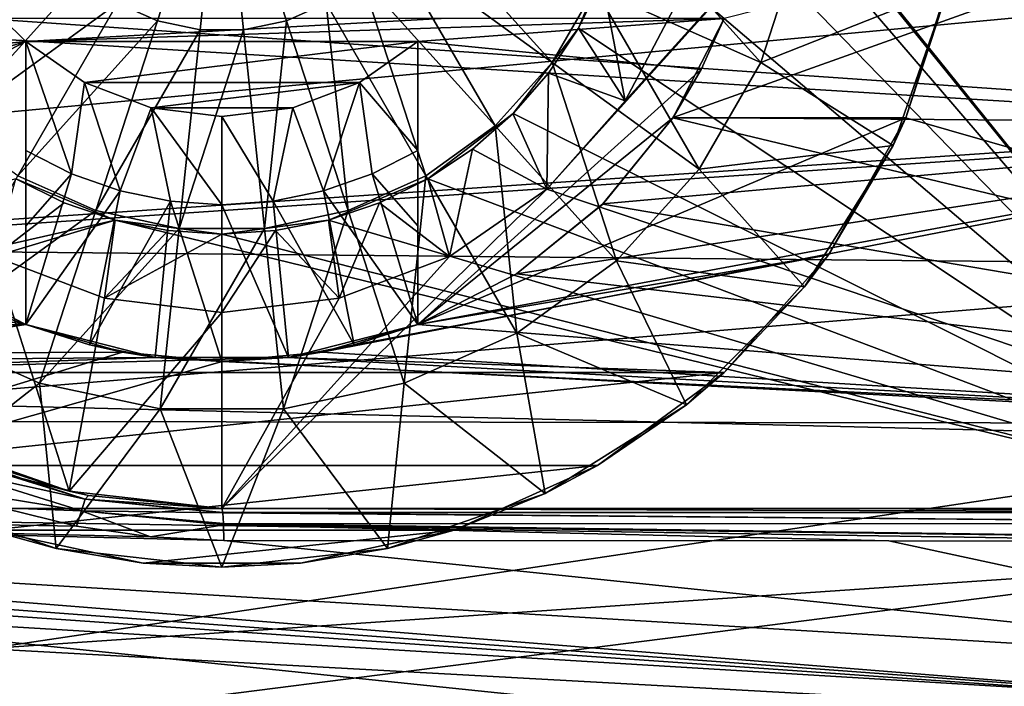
# Model space of a CAD drawing. Header units: millimetres. Extents: x -223 to 138, y -45 to 391.
# Tile 336 of 364: x 126.07 to 131.09, y -4.41 to -1.01. Entities that reach past the tile are written whole.
import ezdxf

# ---------------------------------------------------------------- set-up
doc = ezdxf.new("R2010")
doc.units = ezdxf.units.MM
doc.header["$LTSCALE"] = 65.185185
for name, color, linetype in [('453', 7, 'CONTINUOUS'), ('456', 7, 'CONTINUOUS'), ('458', 7, 'CONTINUOUS'), ('461', 7, 'CONTINUOUS'), ('463', 7, 'CONTINUOUS'), ('464', 7, 'CONTINUOUS'), ('471', 7, 'CONTINUOUS'), ('472', 7, 'CONTINUOUS'), ('474', 7, 'CONTINUOUS'), ('479', 7, 'CONTINUOUS'), ('480', 7, 'CONTINUOUS'), ('481', 7, 'CONTINUOUS'), ('483', 7, 'CONTINUOUS'), ('484', 7, 'CONTINUOUS'), ('485', 7, 'CONTINUOUS'), ('503', 7, 'CONTINUOUS'), ('505', 7, 'CONTINUOUS'), ('506', 7, 'CONTINUOUS'), ('507', 7, 'CONTINUOUS'), ('508', 7, 'CONTINUOUS'), ('531', 7, 'CONTINUOUS'), ('533', 7, 'CONTINUOUS'), ('543', 7, 'CONTINUOUS'), ('544', 7, 'CONTINUOUS'), ('545', 7, 'CONTINUOUS'), ('546', 7, 'CONTINUOUS'), ('553', 7, 'CONTINUOUS'), ('556', 7, 'CONTINUOUS'), ('558', 7, 'CONTINUOUS'), ('559', 7, 'CONTINUOUS'), ('563', 7, 'CONTINUOUS')]:
    doc.layers.add(name, color=color, linetype=linetype)

msp = doc.modelspace()

# ---------------------------------------------------------------- linework, layer by layer
at = {"layer": '453', "color": 7, "linetype": 'CONTINUOUS', "true_color": 0xaaaaaa}
for points in [[(133.1, -1.5465, 22.6974), (133.1, 1.5465, 22.6974), (108.1, 0, 22.75), (133.1, -1.5465, 22.6974)], [(108.1, -3.2378, 22.5184), (133.1, -1.5465, 22.6974), (108.1, 0, 22.75), (108.1, -3.2378, 22.5184)], [(133.1, -4.6109, 22.2778), (133.1, -1.5465, 22.6974), (108.1, -3.2378, 22.5184), (133.1, -4.6109, 22.2778)], [(108.1, -6.4094, 21.8285), (133.1, -4.6109, 22.2778), (108.1, -3.2378, 22.5184), (108.1, -6.4094, 21.8285)]]:
    msp.add_3dface(points, dxfattribs=at)
at = {"layer": '456', "color": 7, "linetype": 'CONTINUOUS', "true_color": 0xaaaaaa}
for points in [[(119.0826, -2.1255, 7.4704), (133.6174, -0.7635, 8.2391), (119.0826, -0.7166, 7.7337), (119.0826, -2.1255, 7.4704)], [(133.6174, -2.2644, 7.9586), (133.6174, -0.7635, 8.2391), (119.0826, -2.1255, 7.4704), (133.6174, -2.2644, 7.9586)], [(119.0826, -3.462, 6.9526), (133.6174, -2.2644, 7.9586), (119.0826, -2.1255, 7.4704), (119.0826, -3.462, 6.9526)], [(133.6174, -3.6882, 7.407), (133.6174, -2.2644, 7.9586), (119.0826, -3.462, 6.9526), (133.6174, -3.6882, 7.407)], [(119.0826, -4.6806, 6.1981), (133.6174, -3.6882, 7.407), (119.0826, -3.462, 6.9526), (119.0826, -4.6806, 6.1981)], [(133.6174, -4.9865, 6.6031), (133.6174, -3.6882, 7.407), (119.0826, -4.6806, 6.1981), (133.6174, -4.9865, 6.6031)]]:
    msp.add_3dface(points, dxfattribs=at)
at = {"layer": '458', "color": 7, "linetype": 'CONTINUOUS', "true_color": 0xaaaaaa}
for points in [[(133.6174, 0, 20.5787), (133.6174, -1.5378, 20.5211), (111.529, 0, 21.35), (133.6174, 0, 20.5787)], [(111.529, 0, 21.35), (133.6174, -1.5378, 20.5211), (111.529, -3.0383, 21.1327), (111.529, 0, 21.35)], [(133.6174, -1.5378, 20.5211), (133.6174, -3.0671, 20.3488), (111.529, -3.0383, 21.1327), (133.6174, -1.5378, 20.5211)], [(133.6174, -3.0671, 20.3488), (133.6174, -4.5792, 20.0627), (111.529, -3.0383, 21.1327), (133.6174, -3.0671, 20.3488)], [(111.529, -3.0383, 21.1327), (133.6174, -4.5792, 20.0627), (111.529, -6.0149, 20.4852), (111.529, -3.0383, 21.1327)]]:
    msp.add_3dface(points, dxfattribs=at)
at = {"layer": '461', "color": 7, "linetype": 'CONTINUOUS', "true_color": 0xaaaaaa}
for points in [[(130.9, 0, -22.75), (136.6217, -3.2377, -22.5184), (130.8215, -0.7682, -22.737), (130.9, 0, -22.75)], [(136.6217, 0, -22.75), (136.6217, -3.2377, -22.5184), (130.9, 0, -22.75), (136.6217, 0, -22.75)], [(118.628, -2.7969, -22.5774), (118.7085, 0, -22.75), (126.1, -2.5617, -22.6053), (118.628, -2.7969, -22.5774)], [(126.1, -2.5617, -22.6053), (118.7085, 0, -22.75), (125.5975, -2.3033, -22.6331), (126.1, -2.5617, -22.6053)], [(130.8215, -0.7682, -22.737), (136.6217, -3.2377, -22.5184), (130.5882, -1.5075, -22.7), (130.8215, -0.7682, -22.737)], [(129.4, -1.5075, -22.7), (136.6217, -3.2377, -22.5184), (129.0424, -1.9467, -22.6666), (129.4, -1.5075, -22.7)], [(130.5882, -1.5075, -22.7), (136.6217, -3.2377, -22.5184), (129.4, -1.5075, -22.7), (130.5882, -1.5075, -22.7)], [(129.0424, -1.9467, -22.6666), (136.6217, -3.2377, -22.5184), (128.6025, -2.3033, -22.6331), (129.0424, -1.9467, -22.6666)], [(128.6025, -2.3033, -22.6331), (136.6217, -3.2377, -22.5184), (128.1, -2.5617, -22.6053), (128.6025, -2.3033, -22.6331)], [(126.76, -2.7289, -22.5857), (118.628, -2.7969, -22.5774), (126.1, -2.5617, -22.6053), (126.76, -2.7289, -22.5857)], [(128.1, -2.5617, -22.6053), (136.6217, -3.2377, -22.5184), (127.44, -2.7289, -22.5857), (128.1, -2.5617, -22.6053)], [(136.6217, -3.2377, -22.5184), (118.628, -2.7969, -22.5774), (126.76, -2.7289, -22.5857), (136.6217, -3.2377, -22.5184)], [(127.44, -2.7289, -22.5857), (136.6217, -3.2377, -22.5184), (126.76, -2.7289, -22.5857), (127.44, -2.7289, -22.5857)], [(118.3866, -5.5618, -22.0597), (118.628, -2.7969, -22.5774), (136.6217, -3.2377, -22.5184), (118.3866, -5.5618, -22.0597)], [(136.6217, -6.4094, -21.8285), (118.3866, -5.5618, -22.0597), (136.6217, -3.2377, -22.5184), (136.6217, -6.4094, -21.8285)]]:
    msp.add_3dface(points, dxfattribs=at)
at = {"layer": '463', "color": 7, "linetype": 'CONTINUOUS', "true_color": 0xaaaaaa}
for points in [[(133.6174, -4.3376, -7.0464), (133.6174, -4.9708, -6.6149), (119.0826, -3.462, -6.9526), (133.6174, -4.3376, -7.0464)], [(119.0826, -3.462, -6.9526), (133.6174, -4.9708, -6.6149), (119.0826, -4.6806, -6.1981), (119.0826, -3.462, -6.9526)], [(127.1105, -3.6635, -7.1649), (133.6174, -4.3376, -7.0464), (119.0826, -3.462, -6.9526), (127.1105, -3.6635, -7.1649)], [(126.7365, -3.6454, -7.1595), (127.1105, -3.6635, -7.1649), (119.0826, -3.462, -6.9526), (126.7365, -3.6454, -7.1595)], [(126.3582, -3.5906, -7.1724), (126.7365, -3.6454, -7.1595), (119.0826, -3.462, -6.9526), (126.3582, -3.5906, -7.1724)], [(125.9803, -3.4971, -7.2038), (126.3582, -3.5906, -7.1724), (119.0826, -3.462, -6.9526), (125.9803, -3.4971, -7.2038)], [(130.5025, -3.6654, -7.2967), (133.6174, -4.3376, -7.0464), (127.1105, -3.6635, -7.1649), (130.5025, -3.6654, -7.2967)], [(133.6174, -3.6671, -7.4174), (133.6174, -4.3376, -7.0464), (130.5025, -3.6654, -7.2967), (133.6174, -3.6671, -7.4174)]]:
    msp.add_3dface(points, dxfattribs=at)
at = {"layer": '464', "color": 7, "linetype": 'CONTINUOUS', "true_color": 0xaaaaaa}
for points in [[(133.6174, -1.5378, -20.5211), (133.6174, 0, -20.5787), (129.4016, -1.505, -20.6712), (133.6174, -1.5378, -20.5211)], [(129.4016, -1.505, -20.6712), (133.6174, 0, -20.5787), (129.6617, -1, -20.6926), (129.4016, -1.505, -20.6712)], [(129.0435, -1.9456, -20.6469), (133.6174, -1.5378, -20.5211), (129.4016, -1.505, -20.6712), (129.0435, -1.9456, -20.6469)], [(133.6174, -3.0671, -20.3488), (133.6174, -1.5378, -20.5211), (127.6099, -2.7023, -20.6121), (133.6174, -3.0671, -20.3488)], [(127.6099, -2.7023, -20.6121), (133.6174, -1.5378, -20.5211), (128.1, -2.5617, -20.6128), (127.6099, -2.7023, -20.6121)], [(128.1, -2.5617, -20.6128), (133.6174, -1.5378, -20.5211), (128.6032, -2.3028, -20.6256), (128.1, -2.5617, -20.6128)], [(128.6032, -2.3028, -20.6256), (133.6174, -1.5378, -20.5211), (129.0435, -1.9456, -20.6469), (128.6032, -2.3028, -20.6256)], [(125.5957, -2.3021, -20.7314), (117.8692, -2.741, -20.9501), (126.1, -2.5617, -20.6831), (125.5957, -2.3021, -20.7314)], [(126.1, -2.5617, -20.6831), (117.8692, -2.741, -20.9501), (126.5928, -2.7028, -20.6478), (126.1, -2.5617, -20.6831)], [(117.8692, -2.741, -20.9501), (117.6233, -5.4486, -20.4229), (126.5928, -2.7028, -20.6478), (117.8692, -2.741, -20.9501)], [(126.5928, -2.7028, -20.6478), (117.6233, -5.4486, -20.4229), (127.1019, -2.75, -20.6236), (126.5928, -2.7028, -20.6478)], [(127.1019, -2.75, -20.6236), (133.6174, -3.0671, -20.3488), (127.6099, -2.7023, -20.6121), (127.1019, -2.75, -20.6236)], [(117.6233, -5.4486, -20.4229), (133.6174, -3.0671, -20.3488), (127.1019, -2.75, -20.6236), (117.6233, -5.4486, -20.4229)], [(133.6174, -4.5792, -20.0627), (133.6174, -3.0671, -20.3488), (117.6233, -5.4486, -20.4229), (133.6174, -4.5792, -20.0627)]]:
    msp.add_3dface(points, dxfattribs=at)
at = {"layer": '471', "color": 7, "linetype": 'CONTINUOUS', "true_color": 0xaaaaaa}
for points in [[(133.6, 3.5, -8.5), (133.6, -3.5, -8.5), (128.7579, -1.8712, -8.5), (133.6, 3.5, -8.5)], [(129.1575, -1.4201, -8.5), (133.6, 3.5, -8.5), (128.7579, -1.8712, -8.5), (129.1575, -1.4201, -8.5)], [(129.4376, -0.8864, -8.5), (133.6, 3.5, -8.5), (129.1575, -1.4201, -8.5), (129.4376, -0.8864, -8.5)], [(133.6, -3.5, -8.5), (127.1, -3.5, -8.5), (128.7579, -1.8712, -8.5), (133.6, -3.5, -8.5)], [(128.7579, -1.8712, -8.5), (127.1, -3.5, -8.5), (128.2619, -2.2136, -8.5), (128.7579, -1.8712, -8.5)], [(126.3212, -3.4122, -8.5), (125.5814, -3.1534, -8.5), (125.9381, -2.2136, -8.5), (126.3212, -3.4122, -8.5)], [(126.5017, -2.4273, -8.5), (126.3212, -3.4122, -8.5), (125.9381, -2.2136, -8.5), (126.5017, -2.4273, -8.5)], [(128.2619, -2.2136, -8.5), (127.1, -3.5, -8.5), (127.6983, -2.4273, -8.5), (128.2619, -2.2136, -8.5)], [(127.1, -2.5, -8.5), (126.3212, -3.4122, -8.5), (126.5017, -2.4273, -8.5), (127.1, -2.5, -8.5)], [(127.1, -3.5, -8.5), (127.1, -2.5, -8.5), (127.6983, -2.4273, -8.5), (127.1, -3.5, -8.5)], [(127.1, -3.5, -8.5), (126.3212, -3.4122, -8.5), (127.1, -2.5, -8.5), (127.1, -3.5, -8.5)]]:
    msp.add_3dface(points, dxfattribs=at)
at = {"layer": '472', "color": 7, "linetype": 'CONTINUOUS', "true_color": 0xaaaaaa}
for points in [[(125.5814, -3.1534, -8.5), (126.3212, -3.4122, -8.5), (125.7408, -3.2253, -7.5202), (125.5814, -3.1534, -8.5)], [(125.7408, -3.2253, -7.5202), (126.3212, -3.4122, -8.5), (126.079, -3.3478, -7.4711), (125.7408, -3.2253, -7.5202)], [(126.079, -3.3478, -7.4711), (126.3212, -3.4122, -8.5), (126.4203, -3.4334, -7.4396), (126.079, -3.3478, -7.4711)], [(126.3212, -3.4122, -8.5), (127.1, -3.5, -8.5), (126.4203, -3.4334, -7.4396), (126.3212, -3.4122, -8.5)], [(127.1, -3.5, -8.5), (127.1, -3.5, -7.4319), (126.4203, -3.4334, -7.4396), (127.1, -3.5, -8.5)]]:
    msp.add_3dface(points, dxfattribs=at)
at = {"layer": '474', "color": 7, "linetype": 'CONTINUOUS', "true_color": 0xaaaaaa}
for points in [[(127.1, -3.5, -8.5), (133.6, -3.5, -8.5), (127.1, -3.5, -7.4319), (127.1, -3.5, -8.5)], [(127.1, -3.5, -7.4319), (133.6, -3.5, -8.5), (130.3335, -3.5, -7.5585), (127.1, -3.5, -7.4319)], [(130.3335, -3.5, -7.5585), (133.6, -3.5, -8.5), (133.6, -3.5, -7.6859), (130.3335, -3.5, -7.5585)]]:
    msp.add_3dface(points, dxfattribs=at)
at = {"layer": '479', "color": 7, "linetype": 'CONTINUOUS', "true_color": 0xaaaaaa}
for points in [[(132.6, -3.5, -5), (132.6, 3.5, -5), (128.5851, 1.4848, -5), (132.6, -3.5, -5)], [(128.9187, 1.0499, -5), (132.6, -3.5, -5), (128.5851, 1.4848, -5), (128.9187, 1.0499, -5)], [(129.1285, 0.5435, -5), (132.6, -3.5, -5), (128.9187, 1.0499, -5), (129.1285, 0.5435, -5)], [(129.2, 0, -5), (132.6, -3.5, -5), (129.1285, 0.5435, -5), (129.2, 0, -5)], [(129.1285, -0.5435, -5), (132.6, -3.5, -5), (129.2, 0, -5), (129.1285, -0.5435, -5)], [(128.9187, -1.0499, -5), (132.6, -3.5, -5), (129.1285, -0.5435, -5), (128.9187, -1.0499, -5)], [(128.5851, -1.4848, -5), (132.6, -3.5, -5), (128.9187, -1.0499, -5), (128.5851, -1.4848, -5)], [(128.1501, -1.8186, -5), (132.6, -3.5, -5), (128.5851, -1.4848, -5), (128.1501, -1.8186, -5)], [(126.0499, -1.8186, -5), (120.1, -3.5, -5), (126.5564, -2.0284, -5), (126.0499, -1.8186, -5)], [(127.6436, -2.0284, -5), (132.6, -3.5, -5), (128.1501, -1.8186, -5), (127.6436, -2.0284, -5)], [(120.1, -3.5, -5), (132.6, -3.5, -5), (126.5564, -2.0284, -5), (120.1, -3.5, -5)], [(132.6, -3.5, -5), (127.1, -2.1, -5), (126.5564, -2.0284, -5), (132.6, -3.5, -5)], [(127.1, -2.1, -5), (132.6, -3.5, -5), (127.6436, -2.0284, -5), (127.1, -2.1, -5)]]:
    msp.add_3dface(points, dxfattribs=at)
at = {"layer": '480', "color": 7, "linetype": 'CONTINUOUS', "true_color": 0xaaaaaa}
for points in [[(132.6, -3.5, -4.5), (132.6, -3.5, -5), (120.1, -3.5, -5), (132.6, -3.5, -4.5)], [(132.6, -3.5, -4.5), (120.1, -3.5, -5), (120.1, -3.5, -4.5), (132.6, -3.5, -4.5)]]:
    msp.add_3dface(points, dxfattribs=at)
at = {"layer": '481', "color": 7, "linetype": 'CONTINUOUS', "true_color": 0xaaaaaa}
for points in [[(132.6, -4.5, -4.5), (120.1, -3.5, -4.5), (119.7116, -3.5511, -4.5), (132.6, -4.5, -4.5)], [(132.6, -4.5, -4.5), (132.6, -3.5, -4.5), (120.1, -3.5, -4.5), (132.6, -4.5, -4.5)], [(119.3499, -3.701, -4.5), (132.6, -4.5, -4.5), (119.7116, -3.5511, -4.5), (119.3499, -3.701, -4.5)], [(119.1, -4.5, -4.5), (132.6, -4.5, -4.5), (119.3499, -3.701, -4.5), (119.1, -4.5, -4.5)]]:
    msp.add_3dface(points, dxfattribs=at)
at = {"layer": '483', "color": 7, "linetype": 'CONTINUOUS', "true_color": 0xaaaaaa}
for points in [[(132.6, 4.5, 4.5), (132.6, -4.5, 4.5), (119.1, -4.5, 4.5), (132.6, 4.5, 4.5)], [(119.1, 4.5, 4.5), (132.6, 4.5, 4.5), (119.1, -4.5, 4.5), (119.1, 4.5, 4.5)]]:
    msp.add_3dface(points, dxfattribs=at)
at = {"layer": '484', "color": 7, "linetype": 'CONTINUOUS', "true_color": 0xaaaaaa}
for points in [[(127.1, -3.5, -7.4319), (130.3335, -3.5, -7.5585), (133.6042, -3.5202, -7.5779), (127.1, -3.5, -7.4319)], [(127.1, -3.5, -7.4319), (133.6042, -3.5202, -7.5779), (127.1042, -3.5199, -7.3245), (127.1, -3.5, -7.4319)], [(130.3335, -3.5, -7.5585), (133.6, -3.5, -7.6859), (133.6042, -3.5202, -7.5779), (130.3335, -3.5, -7.5585)], [(133.6042, -3.5202, -7.5779), (133.6079, -3.5785, -7.4837), (127.1042, -3.5199, -7.3245), (133.6042, -3.5202, -7.5779)], [(127.1042, -3.5199, -7.3245), (133.6079, -3.5785, -7.4837), (127.1044, -3.5218, -7.3198), (127.1042, -3.5199, -7.3245)], [(127.1044, -3.5218, -7.3198), (133.6079, -3.5785, -7.4837), (127.1079, -3.5769, -7.2314), (127.1044, -3.5218, -7.3198)], [(133.6079, -3.5785, -7.4837), (133.6174, -3.6671, -7.4174), (127.1079, -3.5769, -7.2314), (133.6079, -3.5785, -7.4837)], [(127.1079, -3.5769, -7.2314), (133.6174, -3.6671, -7.4174), (127.1082, -3.5841, -7.2237), (127.1079, -3.5769, -7.2314)], [(133.6174, -3.6671, -7.4174), (130.5025, -3.6654, -7.2967), (127.1082, -3.5841, -7.2237), (133.6174, -3.6671, -7.4174)], [(130.5025, -3.6654, -7.2967), (127.1105, -3.6635, -7.1649), (127.1082, -3.5841, -7.2237), (130.5025, -3.6654, -7.2967)]]:
    msp.add_3dface(points, dxfattribs=at)
at = {"layer": '485', "color": 7, "linetype": 'CONTINUOUS', "true_color": 0xaaaaaa}
for points in [[(126.4026, -3.452, -7.3281), (125.6967, -3.2981, -7.3113), (125.7332, -3.2458, -7.4065), (126.4026, -3.452, -7.3281)], [(125.7408, -3.2253, -7.5202), (126.079, -3.3478, -7.4711), (125.7332, -3.2458, -7.4065), (125.7408, -3.2253, -7.5202)], [(126.079, -3.3478, -7.4711), (126.4026, -3.452, -7.3281), (125.7332, -3.2458, -7.4065), (126.079, -3.3478, -7.4711)], [(126.3847, -3.512, -7.2321), (125.6978, -3.4002, -7.2391), (125.6967, -3.2981, -7.3113), (126.3847, -3.512, -7.2321)], [(126.3847, -3.512, -7.2321), (125.6967, -3.2981, -7.3113), (126.4026, -3.452, -7.3281), (126.3847, -3.512, -7.2321)], [(126.079, -3.3478, -7.4711), (126.4203, -3.4334, -7.4396), (126.4026, -3.452, -7.3281), (126.079, -3.3478, -7.4711)], [(125.9803, -3.4971, -7.2038), (125.6978, -3.4002, -7.2391), (126.3847, -3.512, -7.2321), (125.9803, -3.4971, -7.2038)], [(127.1044, -3.5218, -7.3198), (126.3847, -3.512, -7.2321), (126.4026, -3.452, -7.3281), (127.1044, -3.5218, -7.3198)], [(126.4203, -3.4334, -7.4396), (127.1, -3.5, -7.4319), (126.4026, -3.452, -7.3281), (126.4203, -3.4334, -7.4396)], [(127.1, -3.5, -7.4319), (127.1042, -3.5199, -7.3245), (126.4026, -3.452, -7.3281), (127.1, -3.5, -7.4319)], [(127.1042, -3.5199, -7.3245), (127.1044, -3.5218, -7.3198), (126.4026, -3.452, -7.3281), (127.1042, -3.5199, -7.3245)], [(126.3582, -3.5906, -7.1724), (125.9803, -3.4971, -7.2038), (126.3847, -3.512, -7.2321), (126.3582, -3.5906, -7.1724)], [(126.7365, -3.6454, -7.1595), (126.3582, -3.5906, -7.1724), (126.3847, -3.512, -7.2321), (126.7365, -3.6454, -7.1595)], [(127.1082, -3.5841, -7.2237), (126.7365, -3.6454, -7.1595), (126.3847, -3.512, -7.2321), (127.1082, -3.5841, -7.2237)], [(127.1044, -3.5218, -7.3198), (127.1079, -3.5769, -7.2314), (126.3847, -3.512, -7.2321), (127.1044, -3.5218, -7.3198)], [(127.1079, -3.5769, -7.2314), (127.1082, -3.5841, -7.2237), (126.3847, -3.512, -7.2321), (127.1079, -3.5769, -7.2314)], [(127.1105, -3.6635, -7.1649), (126.7365, -3.6454, -7.1595), (127.1082, -3.5841, -7.2237), (127.1105, -3.6635, -7.1649)]]:
    msp.add_3dface(points, dxfattribs=at)
at = {"layer": '503', "color": 7, "linetype": 'CONTINUOUS', "true_color": 0xaaaaaa}
for points in [[(129.4016, -1.505, -20.6712), (129.6617, -1, -20.6926), (129.5441, -1.2606, -22.7), (129.4016, -1.505, -20.6712)], [(129.5441, -1.2606, -22.7), (129.6617, -1, -20.6926), (129.6617, -1, -22.7), (129.5441, -1.2606, -22.7)], [(129.4, -1.5075, -22.7), (129.4016, -1.505, -20.6712), (129.5441, -1.2606, -22.7), (129.4, -1.5075, -22.7)], [(129.4, -1.5075, -22.7), (129.0435, -1.9456, -20.6469), (129.4016, -1.505, -20.6712), (129.4, -1.5075, -22.7)], [(129.4, -1.5075, -22.7), (129.0424, -1.9467, -22.6666), (129.0435, -1.9456, -20.6469), (129.4, -1.5075, -22.7)], [(129.0424, -1.9467, -22.6666), (128.6025, -2.3033, -22.6331), (128.6032, -2.3028, -20.6256), (129.0424, -1.9467, -22.6666)], [(129.0424, -1.9467, -22.6666), (128.6032, -2.3028, -20.6256), (129.0435, -1.9456, -20.6469), (129.0424, -1.9467, -22.6666)], [(128.6025, -2.3033, -22.6331), (128.1, -2.5617, -22.6053), (128.6032, -2.3028, -20.6256), (128.6025, -2.3033, -22.6331)], [(128.1, -2.5617, -22.6053), (128.1, -2.5617, -20.6128), (128.6032, -2.3028, -20.6256), (128.1, -2.5617, -22.6053)]]:
    msp.add_3dface(points, dxfattribs=at)
at = {"layer": '505', "color": 7, "linetype": 'CONTINUOUS', "true_color": 0xaaaaaa}
for points in [[(126.0499, -1.8186, -5), (126.5564, -2.0284, -5), (126.05, -1.8187, -8.1), (126.0499, -1.8186, -5)], [(126.05, -1.8187, -8.1), (126.5564, -2.0284, -5), (126.2964, -1.9401, -8.1), (126.05, -1.8187, -8.1)], [(126.2964, -1.9401, -8.1), (126.5564, -2.0284, -5), (126.5565, -2.0284, -8.1), (126.2964, -1.9401, -8.1)], [(126.5564, -2.0284, -5), (127.1, -2.1, -5), (126.5565, -2.0284, -8.1), (126.5564, -2.0284, -5)], [(126.5565, -2.0284, -8.1), (127.1, -2.1, -5), (126.8259, -2.082, -8.1), (126.5565, -2.0284, -8.1)], [(126.8259, -2.082, -8.1), (127.1, -2.1, -5), (127.1, -2.1, -8.1), (126.8259, -2.082, -8.1)]]:
    msp.add_3dface(points, dxfattribs=at)
at = {"layer": '506', "color": 7, "linetype": 'CONTINUOUS', "true_color": 0xaaaaaa}
for points in [[(125.9381, -2.2136, -8.5), (126.05, -1.8187, -8.1), (126.2964, -1.9401, -8.1), (125.9381, -2.2136, -8.5)], [(125.9381, -2.2136, -8.5), (126.2964, -1.9401, -8.1), (126.5565, -2.0284, -8.1), (125.9381, -2.2136, -8.5)], [(126.5017, -2.4273, -8.5), (125.9381, -2.2136, -8.5), (126.5565, -2.0284, -8.1), (126.5017, -2.4273, -8.5)], [(126.5017, -2.4273, -8.5), (126.5565, -2.0284, -8.1), (126.8259, -2.082, -8.1), (126.5017, -2.4273, -8.5)], [(126.5017, -2.4273, -8.5), (126.8259, -2.082, -8.1), (127.1, -2.1, -8.1), (126.5017, -2.4273, -8.5)], [(127.1, -2.5, -8.5), (126.5017, -2.4273, -8.5), (127.1, -2.1, -8.1), (127.1, -2.5, -8.5)]]:
    msp.add_3dface(points, dxfattribs=at)
at = {"layer": '507', "color": 7, "linetype": 'CONTINUOUS', "true_color": 0xaaaaaa}
for points in [[(128.9187, -1.0499, -5), (129.1285, -0.5435, -5), (129.0401, -0.8036, -8.1), (128.9187, -1.0499, -5)], [(128.9187, -1.05, -8.1), (128.9187, -1.0499, -5), (129.0401, -0.8036, -8.1), (128.9187, -1.05, -8.1)], [(128.5851, -1.4848, -5), (128.9187, -1.0499, -5), (128.7661, -1.2784, -8.1), (128.5851, -1.4848, -5)], [(128.7661, -1.2784, -8.1), (128.9187, -1.0499, -5), (128.9187, -1.05, -8.1), (128.7661, -1.2784, -8.1)], [(128.5849, -1.4849, -8.1), (128.5851, -1.4848, -5), (128.7661, -1.2784, -8.1), (128.5849, -1.4849, -8.1)], [(128.1501, -1.8186, -5), (128.5851, -1.4848, -5), (128.3784, -1.6661, -8.1), (128.1501, -1.8186, -5)], [(128.3784, -1.6661, -8.1), (128.5851, -1.4848, -5), (128.5849, -1.4849, -8.1), (128.3784, -1.6661, -8.1)], [(128.15, -1.8187, -8.1), (128.1501, -1.8186, -5), (128.3784, -1.6661, -8.1), (128.15, -1.8187, -8.1)], [(127.6436, -2.0284, -5), (128.1501, -1.8186, -5), (127.9036, -1.9401, -8.1), (127.6436, -2.0284, -5)], [(127.9036, -1.9401, -8.1), (128.1501, -1.8186, -5), (128.15, -1.8187, -8.1), (127.9036, -1.9401, -8.1)], [(127.6435, -2.0284, -8.1), (127.6436, -2.0284, -5), (127.9036, -1.9401, -8.1), (127.6435, -2.0284, -8.1)], [(127.1, -2.1, -5), (127.6436, -2.0284, -5), (127.1, -2.1, -8.1), (127.1, -2.1, -5)], [(127.1, -2.1, -8.1), (127.6436, -2.0284, -5), (127.3741, -2.082, -8.1), (127.1, -2.1, -8.1)], [(127.3741, -2.082, -8.1), (127.6436, -2.0284, -5), (127.6435, -2.0284, -8.1), (127.3741, -2.082, -8.1)]]:
    msp.add_3dface(points, dxfattribs=at)
at = {"layer": '508', "color": 7, "linetype": 'CONTINUOUS', "true_color": 0xaaaaaa}
for points in [[(129.1575, -1.4201, -8.5), (128.9187, -1.05, -8.1), (129.0401, -0.8036, -8.1), (129.1575, -1.4201, -8.5)], [(129.4376, -0.8864, -8.5), (129.1575, -1.4201, -8.5), (129.0401, -0.8036, -8.1), (129.4376, -0.8864, -8.5)], [(129.1575, -1.4201, -8.5), (128.7661, -1.2784, -8.1), (128.9187, -1.05, -8.1), (129.1575, -1.4201, -8.5)], [(128.7579, -1.8712, -8.5), (128.5849, -1.4849, -8.1), (128.7661, -1.2784, -8.1), (128.7579, -1.8712, -8.5)], [(129.1575, -1.4201, -8.5), (128.7579, -1.8712, -8.5), (128.7661, -1.2784, -8.1), (129.1575, -1.4201, -8.5)], [(128.7579, -1.8712, -8.5), (128.3784, -1.6661, -8.1), (128.5849, -1.4849, -8.1), (128.7579, -1.8712, -8.5)], [(128.2619, -2.2136, -8.5), (128.15, -1.8187, -8.1), (128.3784, -1.6661, -8.1), (128.2619, -2.2136, -8.5)], [(128.7579, -1.8712, -8.5), (128.2619, -2.2136, -8.5), (128.3784, -1.6661, -8.1), (128.7579, -1.8712, -8.5)], [(128.2619, -2.2136, -8.5), (127.9036, -1.9401, -8.1), (128.15, -1.8187, -8.1), (128.2619, -2.2136, -8.5)], [(127.6983, -2.4273, -8.5), (127.6435, -2.0284, -8.1), (127.9036, -1.9401, -8.1), (127.6983, -2.4273, -8.5)], [(128.2619, -2.2136, -8.5), (127.6983, -2.4273, -8.5), (127.9036, -1.9401, -8.1), (128.2619, -2.2136, -8.5)], [(127.6983, -2.4273, -8.5), (127.3741, -2.082, -8.1), (127.6435, -2.0284, -8.1), (127.6983, -2.4273, -8.5)], [(127.6983, -2.4273, -8.5), (127.1, -2.5, -8.5), (127.3741, -2.082, -8.1), (127.6983, -2.4273, -8.5)], [(127.1, -2.5, -8.5), (127.1, -2.1, -8.1), (127.3741, -2.082, -8.1), (127.1, -2.5, -8.5)]]:
    msp.add_3dface(points, dxfattribs=at)
at = {"layer": '531', "color": 7, "linetype": 'CONTINUOUS', "true_color": 0xaaaaaa}
for points in [[(125.982, -1, -22.7), (124.6559, -1.2606, -22.7), (126.1, -1.118, -22.7), (125.982, -1, -22.7)], [(128.218, -1, -22.7), (125.982, -1, -22.7), (126.1, -1.118, -22.7), (128.218, -1, -22.7)], [(129.6617, -1, -22.7), (128.218, -1, -22.7), (126.1, -1.118, -22.7), (129.6617, -1, -22.7)], [(128.1, -1.118, -22.7), (129.6617, -1, -22.7), (126.1, -1.118, -22.7), (128.1, -1.118, -22.7)], [(129.5441, -1.2606, -22.7), (129.6617, -1, -22.7), (128.1, -1.118, -22.7), (129.5441, -1.2606, -22.7)], [(124.8, -1.5075, -22.7), (124.0058, -2.2059, -22.7), (126.1, -1.118, -22.7), (124.8, -1.5075, -22.7)], [(124.0058, -2.2059, -22.7), (126.1, -2.5617, -22.7), (126.1, -1.118, -22.7), (124.0058, -2.2059, -22.7)], [(124.6559, -1.2606, -22.7), (124.8, -1.5075, -22.7), (126.1, -1.118, -22.7), (124.6559, -1.2606, -22.7)], [(126.3987, -1.326, -22.7), (128.1, -1.118, -22.7), (126.1, -1.118, -22.7), (126.3987, -1.326, -22.7)], [(127.8013, -1.326, -22.7), (128.1, -1.118, -22.7), (126.3987, -1.326, -22.7), (127.8013, -1.326, -22.7)], [(128.1, -2.5617, -22.7), (129.5441, -1.2606, -22.7), (128.1, -1.118, -22.7), (128.1, -2.5617, -22.7)], [(129.4, -1.5075, -22.7), (129.5441, -1.2606, -22.7), (128.1, -2.5617, -22.7), (129.4, -1.5075, -22.7)], [(126.7387, -1.4558, -22.7), (127.8013, -1.326, -22.7), (126.3987, -1.326, -22.7), (126.7387, -1.4558, -22.7)], [(127.4613, -1.4558, -22.7), (127.8013, -1.326, -22.7), (126.7387, -1.4558, -22.7), (127.4613, -1.4558, -22.7)], [(127.1, -1.5, -22.7), (127.4613, -1.4558, -22.7), (126.7387, -1.4558, -22.7), (127.1, -1.5, -22.7)], [(130.5882, -1.5075, -22.7), (129.4, -1.5075, -22.7), (128.1, -2.5617, -22.7), (130.5882, -1.5075, -22.7)], [(130.1942, -2.2059, -22.7), (130.5882, -1.5075, -22.7), (128.1, -2.5617, -22.7), (130.1942, -2.2059, -22.7)], [(124.0058, -2.2059, -22.7), (124.5377, -2.8062, -22.7), (126.1, -2.5617, -22.7), (124.0058, -2.2059, -22.7)], [(129.6623, -2.8062, -22.7), (130.1942, -2.2059, -22.7), (127.4402, -2.7289, -22.7), (129.6623, -2.8062, -22.7)], [(127.4402, -2.7289, -22.7), (130.1942, -2.2059, -22.7), (128.1, -2.5617, -22.7), (127.4402, -2.7289, -22.7)], [(126.1, -2.5617, -22.7), (124.5377, -2.8062, -22.7), (126.7598, -2.7289, -22.7), (126.1, -2.5617, -22.7)], [(124.5377, -2.8062, -22.7), (129.6623, -2.8062, -22.7), (127.4402, -2.7289, -22.7), (124.5377, -2.8062, -22.7)], [(126.7598, -2.7289, -22.7), (124.5377, -2.8062, -22.7), (127.4402, -2.7289, -22.7), (126.7598, -2.7289, -22.7)], [(125.1836, -3.2814, -22.7), (129.6623, -2.8062, -22.7), (124.5377, -2.8062, -22.7), (125.1836, -3.2814, -22.7)], [(129.0164, -3.2814, -22.7), (129.6623, -2.8062, -22.7), (125.1836, -3.2814, -22.7), (129.0164, -3.2814, -22.7)], [(125.915, -3.6105, -22.7), (129.0164, -3.2814, -22.7), (125.1836, -3.2814, -22.7), (125.915, -3.6105, -22.7)], [(128.285, -3.6105, -22.7), (129.0164, -3.2814, -22.7), (125.915, -3.6105, -22.7), (128.285, -3.6105, -22.7)], [(126.699, -3.7788, -22.7), (128.285, -3.6105, -22.7), (125.915, -3.6105, -22.7), (126.699, -3.7788, -22.7)], [(127.501, -3.7788, -22.7), (128.285, -3.6105, -22.7), (126.699, -3.7788, -22.7), (127.501, -3.7788, -22.7)]]:
    msp.add_3dface(points, dxfattribs=at)
at = {"layer": '533', "color": 7, "linetype": 'CONTINUOUS', "true_color": 0xaaaaaa}
for points in [[(127.1, 0, -24.7), (126.7711, -1.0121, -24.5877), (126.5679, -0.9216, -24.5877), (127.1, 0, -24.7)], [(127.1, 0, -24.7), (126.9888, -1.0584, -24.5877), (126.7711, -1.0121, -24.5877), (127.1, 0, -24.7)], [(127.1, 0, -24.7), (127.2112, -1.0584, -24.5877), (126.9888, -1.0584, -24.5877), (127.1, 0, -24.7)], [(127.1, 0, -24.7), (127.6321, -0.9216, -24.5877), (127.4289, -1.0121, -24.5877), (127.1, 0, -24.7)], [(127.1, 0, -24.7), (127.4289, -1.0121, -24.5877), (127.2112, -1.0584, -24.5877), (127.1, 0, -24.7)], [(128.0722, -0.4328, -24.5877), (128.7847, -1.224, -24.2552), (127.9609, -0.6255, -24.5877), (128.0722, -0.4328, -24.5877)], [(129.0024, -0.847, -24.2552), (128.7847, -1.224, -24.2552), (128.0722, -0.4328, -24.5877), (129.0024, -0.847, -24.2552)], [(129.1369, -0.433, -24.2552), (129.8486, -1.2238, -23.7172), (129.0024, -0.847, -24.2552), (129.1369, -0.433, -24.2552)], [(130.043, -0.6256, -23.7172), (129.8486, -1.2238, -23.7172), (129.1369, -0.433, -24.2552), (130.043, -0.6256, -23.7172)], [(125.4153, -1.224, -24.2552), (125.1976, -0.847, -24.2552), (126.2391, -0.6255, -24.5877), (125.4153, -1.224, -24.2552)], [(126.3879, -0.7908, -24.5877), (125.4153, -1.224, -24.2552), (126.2391, -0.6255, -24.5877), (126.3879, -0.7908, -24.5877)], [(127.9609, -0.6255, -24.5877), (128.4934, -1.5476, -24.2552), (127.8121, -0.7908, -24.5877), (127.9609, -0.6255, -24.5877)], [(128.7847, -1.224, -24.2552), (128.4934, -1.5476, -24.2552), (127.9609, -0.6255, -24.5877), (128.7847, -1.224, -24.2552)], [(129.8486, -1.2238, -23.7172), (130.043, -0.6256, -23.7172), (130.8047, -0.8456, -23), (129.8486, -1.2238, -23.7172)], [(125.7066, -1.5476, -24.2552), (125.4153, -1.224, -24.2552), (126.3879, -0.7908, -24.5877), (125.7066, -1.5476, -24.2552)], [(126.5679, -0.9216, -24.5877), (125.7066, -1.5476, -24.2552), (126.3879, -0.7908, -24.5877), (126.5679, -0.9216, -24.5877)], [(127.8121, -0.7908, -24.5877), (128.1412, -1.8034, -24.2552), (127.6321, -0.9216, -24.5877), (127.8121, -0.7908, -24.5877)], [(128.4934, -1.5476, -24.2552), (128.1412, -1.8034, -24.2552), (127.8121, -0.7908, -24.5877), (128.4934, -1.5476, -24.2552)], [(129.0024, -0.847, -24.2552), (129.5341, -1.7685, -23.7172), (128.7847, -1.224, -24.2552), (129.0024, -0.847, -24.2552)], [(129.8486, -1.2238, -23.7172), (129.5341, -1.7685, -23.7172), (129.0024, -0.847, -24.2552), (129.8486, -1.2238, -23.7172)], [(130.5237, -1.6488, -23), (129.8486, -1.2238, -23.7172), (130.8047, -0.8456, -23), (130.5237, -1.6488, -23)], [(126.0588, -1.8034, -24.2552), (125.7066, -1.5476, -24.2552), (126.5679, -0.9216, -24.5877), (126.0588, -1.8034, -24.2552)], [(126.7711, -1.0121, -24.5877), (126.0588, -1.8034, -24.2552), (126.5679, -0.9216, -24.5877), (126.7711, -1.0121, -24.5877)], [(127.6321, -0.9216, -24.5877), (127.7435, -1.9805, -24.2552), (127.4289, -1.0121, -24.5877), (127.6321, -0.9216, -24.5877)], [(128.1412, -1.8034, -24.2552), (127.7435, -1.9805, -24.2552), (127.6321, -0.9216, -24.5877), (128.1412, -1.8034, -24.2552)], [(126.4565, -1.9805, -24.2552), (126.0588, -1.8034, -24.2552), (126.7711, -1.0121, -24.5877), (126.4565, -1.9805, -24.2552)], [(126.9888, -1.0584, -24.5877), (126.4565, -1.9805, -24.2552), (126.7711, -1.0121, -24.5877), (126.9888, -1.0584, -24.5877)], [(127.4289, -1.0121, -24.5877), (127.3177, -2.071, -24.2552), (127.2112, -1.0584, -24.5877), (127.4289, -1.0121, -24.5877)], [(127.7435, -1.9805, -24.2552), (127.3177, -2.071, -24.2552), (127.4289, -1.0121, -24.5877), (127.7435, -1.9805, -24.2552)], [(126.8823, -2.071, -24.2552), (126.4565, -1.9805, -24.2552), (126.9888, -1.0584, -24.5877), (126.8823, -2.071, -24.2552)], [(127.3177, -2.071, -24.2552), (126.8823, -2.071, -24.2552), (127.2112, -1.0584, -24.5877), (127.3177, -2.071, -24.2552)], [(127.2112, -1.0584, -24.5877), (126.8823, -2.071, -24.2552), (126.9888, -1.0584, -24.5877), (127.2112, -1.0584, -24.5877)], [(128.7847, -1.224, -24.2552), (129.1132, -2.2359, -23.7172), (128.4934, -1.5476, -24.2552), (128.7847, -1.224, -24.2552)], [(129.5341, -1.7685, -23.7172), (129.1132, -2.2359, -23.7172), (128.7847, -1.224, -24.2552), (129.5341, -1.7685, -23.7172)], [(129.5341, -1.7685, -23.7172), (129.8486, -1.2238, -23.7172), (130.5237, -1.6488, -23), (129.5341, -1.7685, -23.7172)], [(128.4934, -1.5476, -24.2552), (128.6044, -2.6056, -23.7172), (128.1412, -1.8034, -24.2552), (128.4934, -1.5476, -24.2552)], [(129.1132, -2.2359, -23.7172), (128.6044, -2.6056, -23.7172), (128.4934, -1.5476, -24.2552), (129.1132, -2.2359, -23.7172)], [(130.071, -2.3693, -23), (129.5341, -1.7685, -23.7172), (130.5237, -1.6488, -23), (130.071, -2.3693, -23)], [(126.4565, -1.9805, -24.2552), (125.5956, -2.6056, -23.7172), (126.0588, -1.8034, -24.2552), (126.4565, -1.9805, -24.2552)], [(128.1412, -1.8034, -24.2552), (128.0297, -2.8615, -23.7172), (127.7435, -1.9805, -24.2552), (128.1412, -1.8034, -24.2552)], [(128.6044, -2.6056, -23.7172), (128.0297, -2.8615, -23.7172), (128.1412, -1.8034, -24.2552), (128.6044, -2.6056, -23.7172)], [(129.1132, -2.2359, -23.7172), (129.5341, -1.7685, -23.7172), (130.071, -2.3693, -23), (129.1132, -2.2359, -23.7172)], [(126.1703, -2.8615, -23.7172), (125.5956, -2.6056, -23.7172), (126.4565, -1.9805, -24.2552), (126.1703, -2.8615, -23.7172)], [(126.8823, -2.071, -24.2552), (126.1703, -2.8615, -23.7172), (126.4565, -1.9805, -24.2552), (126.8823, -2.071, -24.2552)], [(127.7435, -1.9805, -24.2552), (127.4145, -2.9923, -23.7172), (127.3177, -2.071, -24.2552), (127.7435, -1.9805, -24.2552)], [(128.0297, -2.8615, -23.7172), (127.4145, -2.9923, -23.7172), (127.7435, -1.9805, -24.2552), (128.0297, -2.8615, -23.7172)], [(126.7855, -2.9923, -23.7172), (126.1703, -2.8615, -23.7172), (126.8823, -2.071, -24.2552), (126.7855, -2.9923, -23.7172)], [(127.4145, -2.9923, -23.7172), (126.7855, -2.9923, -23.7172), (127.3177, -2.071, -24.2552), (127.4145, -2.9923, -23.7172)], [(127.3177, -2.071, -24.2552), (126.7855, -2.9923, -23.7172), (126.8823, -2.071, -24.2552), (127.3177, -2.071, -24.2552)], [(128.6044, -2.6056, -23.7172), (129.1132, -2.2359, -23.7172), (129.4693, -2.971, -23), (128.6044, -2.6056, -23.7172)], [(129.4693, -2.971, -23), (129.1132, -2.2359, -23.7172), (130.071, -2.3693, -23), (129.4693, -2.971, -23)], [(125.5956, -2.6056, -23.7172), (126.1703, -2.8615, -23.7172), (125.4512, -3.4237, -23), (125.5956, -2.6056, -23.7172)], [(128.0297, -2.8615, -23.7172), (128.6044, -2.6056, -23.7172), (128.7488, -3.4237, -23), (128.0297, -2.8615, -23.7172)], [(128.7488, -3.4237, -23), (128.6044, -2.6056, -23.7172), (129.4693, -2.971, -23), (128.7488, -3.4237, -23)], [(125.4512, -3.4237, -23), (126.1703, -2.8615, -23.7172), (126.2544, -3.7047, -23), (125.4512, -3.4237, -23)], [(126.1703, -2.8615, -23.7172), (126.7855, -2.9923, -23.7172), (126.2544, -3.7047, -23), (126.1703, -2.8615, -23.7172)], [(127.4145, -2.9923, -23.7172), (128.0297, -2.8615, -23.7172), (127.9456, -3.7047, -23), (127.4145, -2.9923, -23.7172)], [(127.9456, -3.7047, -23), (128.0297, -2.8615, -23.7172), (128.7488, -3.4237, -23), (127.9456, -3.7047, -23)], [(126.2544, -3.7047, -23), (126.7855, -2.9923, -23.7172), (127.1, -3.8, -23), (126.2544, -3.7047, -23)], [(126.7855, -2.9923, -23.7172), (127.4145, -2.9923, -23.7172), (127.1, -3.8, -23), (126.7855, -2.9923, -23.7172)], [(127.1, -3.8, -23), (127.4145, -2.9923, -23.7172), (127.9456, -3.7047, -23), (127.1, -3.8, -23)]]:
    msp.add_3dface(points, dxfattribs=at)
at = {"layer": '543', "color": 7, "linetype": 'CONTINUOUS', "true_color": 0xaaaaaa}
for points in [[(126.76, -2.7289, -22.5857), (126.1, -2.5617, -22.6053), (126.7598, -2.7289, -22.7), (126.76, -2.7289, -22.5857)], [(126.1, -2.5617, -22.6053), (126.1, -2.5617, -22.7), (126.7598, -2.7289, -22.7), (126.1, -2.5617, -22.6053)], [(128.1, -2.5617, -22.6053), (127.44, -2.7289, -22.5857), (128.1, -2.5617, -22.7), (128.1, -2.5617, -22.6053)], [(127.44, -2.7289, -22.5857), (127.4402, -2.7289, -22.7), (128.1, -2.5617, -22.7), (127.44, -2.7289, -22.5857)], [(126.76, -2.7289, -22.5857), (126.7598, -2.7289, -22.7), (127.4402, -2.7289, -22.7), (126.76, -2.7289, -22.5857)], [(127.44, -2.7289, -22.5857), (126.76, -2.7289, -22.5857), (127.4402, -2.7289, -22.7), (127.44, -2.7289, -22.5857)]]:
    msp.add_3dface(points, dxfattribs=at)
at = {"layer": '544', "color": 7, "linetype": 'CONTINUOUS', "true_color": 0xaaaaaa}
for points in [[(128.1, -2.5617, -20.6128), (128.1, -2.5617, -22.6053), (128.1, -1.118, -19.7), (128.1, -2.5617, -20.6128)], [(128.1, -2.5617, -22.6053), (128.1, -2.5617, -22.7), (128.1, -1.118, -19.7), (128.1, -2.5617, -22.6053)], [(128.1, -2.5617, -20.5), (128.1, -2.5617, -20.6128), (128.1, -1.118, -19.7), (128.1, -2.5617, -20.5)], [(128.1, -2.5617, -22.7), (128.1, -1.118, -22.7), (128.1, -1.118, -19.7), (128.1, -2.5617, -22.7)], [(128.1, -2.0574, -20.0375), (128.1, -2.5617, -20.5), (128.1, -1.118, -19.7), (128.1, -2.0574, -20.0375)], [(128.1, -1.6741, -19.7), (128.1, -2.0574, -20.0375), (128.1, -1.118, -19.7), (128.1, -1.6741, -19.7)]]:
    msp.add_3dface(points, dxfattribs=at)
at = {"layer": '545', "color": 7, "linetype": 'CONTINUOUS', "true_color": 0xaaaaaa}
for points in [[(126.3987, -1.326, -22.7), (126.1, -1.118, -22.7), (126.3987, -1.326, -19.7), (126.3987, -1.326, -22.7)], [(126.3987, -1.326, -19.7), (126.1, -1.118, -22.7), (126.1, -1.118, -19.7), (126.3987, -1.326, -19.7)], [(128.1, -1.118, -22.7), (127.8013, -1.326, -22.7), (128.1, -1.118, -19.7), (128.1, -1.118, -22.7)], [(128.1, -1.118, -19.7), (127.8013, -1.326, -22.7), (127.8013, -1.326, -19.7), (128.1, -1.118, -19.7)], [(126.7387, -1.4558, -22.7), (126.3987, -1.326, -22.7), (126.7387, -1.4558, -19.7), (126.7387, -1.4558, -22.7)], [(126.7387, -1.4558, -19.7), (126.3987, -1.326, -22.7), (126.3987, -1.326, -19.7), (126.7387, -1.4558, -19.7)], [(127.8013, -1.326, -22.7), (127.4613, -1.4558, -22.7), (127.8013, -1.326, -19.7), (127.8013, -1.326, -22.7)], [(127.8013, -1.326, -19.7), (127.4613, -1.4558, -22.7), (127.4613, -1.4558, -19.7), (127.8013, -1.326, -19.7)], [(127.1, -1.5, -22.7), (126.7387, -1.4558, -22.7), (127.1, -1.5, -19.7), (127.1, -1.5, -22.7)], [(127.1, -1.5, -19.7), (126.7387, -1.4558, -22.7), (126.7387, -1.4558, -19.7), (127.1, -1.5, -19.7)], [(127.4613, -1.4558, -22.7), (127.1, -1.5, -22.7), (127.4613, -1.4558, -19.7), (127.4613, -1.4558, -22.7)], [(127.4613, -1.4558, -19.7), (127.1, -1.5, -22.7), (127.1, -1.5, -19.7), (127.4613, -1.4558, -19.7)]]:
    msp.add_3dface(points, dxfattribs=at)
at = {"layer": '546', "color": 7, "linetype": 'CONTINUOUS', "true_color": 0xaaaaaa}
for points in [[(126.1, -2.5617, -22.6053), (126.1, -2.5617, -20.6831), (126.1, -1.118, -22.7), (126.1, -2.5617, -22.6053)], [(126.1, -2.5617, -22.7), (126.1, -2.5617, -22.6053), (126.1, -1.118, -22.7), (126.1, -2.5617, -22.7)], [(126.1, -1.118, -22.7), (126.1, -2.5617, -20.6831), (126.1, -2.5617, -20.5), (126.1, -1.118, -22.7)], [(126.1, -1.118, -19.7), (126.1, -1.118, -22.7), (126.1, -1.6741, -19.7), (126.1, -1.118, -19.7)], [(126.1, -1.6741, -19.7), (126.1, -1.118, -22.7), (126.1, -2.0574, -20.0375), (126.1, -1.6741, -19.7)], [(126.1, -2.0574, -20.0375), (126.1, -1.118, -22.7), (126.1, -2.5617, -20.5), (126.1, -2.0574, -20.0375)]]:
    msp.add_3dface(points, dxfattribs=at)
at = {"layer": '553', "color": 7, "linetype": 'CONTINUOUS', "true_color": 0xaaaaaa}
for points in [[(126.1, -1.6741, -19.7), (126.1, -2.0574, -20.0375), (126.3337, -1.7931, -19.7), (126.1, -1.6741, -19.7)], [(128.1, -2.0574, -20.0375), (128.1, -1.6741, -19.7), (127.8663, -1.7931, -19.7), (128.1, -2.0574, -20.0375)], [(126.1, -2.0574, -20.0375), (126.1, -2.5617, -20.5), (126.3337, -1.7931, -19.7), (126.1, -2.0574, -20.0375)], [(126.3337, -1.7931, -19.7), (126.1, -2.5617, -20.5), (126.5813, -1.8797, -19.7), (126.3337, -1.7931, -19.7)], [(127.6187, -1.8797, -19.7), (128.1, -2.5617, -20.5), (127.8663, -1.7931, -19.7), (127.6187, -1.8797, -19.7)], [(128.1, -2.5617, -20.5), (128.1, -2.0574, -20.0375), (127.8663, -1.7931, -19.7), (128.1, -2.5617, -20.5)], [(126.1, -2.5617, -20.5), (126.4247, -2.6658, -20.5), (126.5813, -1.8797, -19.7), (126.1, -2.5617, -20.5)], [(126.5813, -1.8797, -19.7), (126.4247, -2.6658, -20.5), (126.8383, -1.9324, -19.7), (126.5813, -1.8797, -19.7)], [(127.3617, -1.9324, -19.7), (127.7753, -2.6658, -20.5), (127.6187, -1.8797, -19.7), (127.3617, -1.9324, -19.7)], [(127.7753, -2.6658, -20.5), (128.1, -2.5617, -20.5), (127.6187, -1.8797, -19.7), (127.7753, -2.6658, -20.5)], [(126.4247, -2.6658, -20.5), (126.7597, -2.7289, -20.5), (126.8383, -1.9324, -19.7), (126.4247, -2.6658, -20.5)], [(126.7597, -2.7289, -20.5), (127.1, -2.75, -20.5), (126.8383, -1.9324, -19.7), (126.7597, -2.7289, -20.5)], [(126.8383, -1.9324, -19.7), (127.1, -2.75, -20.5), (127.1, -1.95, -19.7), (126.8383, -1.9324, -19.7)], [(127.1, -1.95, -19.7), (127.4403, -2.7289, -20.5), (127.3617, -1.9324, -19.7), (127.1, -1.95, -19.7)], [(127.1, -2.75, -20.5), (127.4403, -2.7289, -20.5), (127.1, -1.95, -19.7), (127.1, -2.75, -20.5)], [(127.4403, -2.7289, -20.5), (127.7753, -2.6658, -20.5), (127.3617, -1.9324, -19.7), (127.4403, -2.7289, -20.5)]]:
    msp.add_3dface(points, dxfattribs=at)
at = {"layer": '556', "color": 7, "linetype": 'CONTINUOUS', "true_color": 0xaaaaaa}
for points in [[(130.8215, -0.7682, -22.737), (130.5882, -1.5075, -22.7), (130.8047, -0.8456, -23), (130.8215, -0.7682, -22.737)], [(130.5882, -1.5075, -22.7), (130.5237, -1.6488, -23), (130.8047, -0.8456, -23), (130.5882, -1.5075, -22.7)], [(130.5882, -1.5075, -22.7), (130.1942, -2.2059, -22.7), (130.5237, -1.6488, -23), (130.5882, -1.5075, -22.7)], [(130.1942, -2.2059, -22.7), (130.071, -2.3693, -23), (130.5237, -1.6488, -23), (130.1942, -2.2059, -22.7)], [(130.1942, -2.2059, -22.7), (129.6623, -2.8062, -22.7), (130.071, -2.3693, -23), (130.1942, -2.2059, -22.7)], [(129.6623, -2.8062, -22.7), (129.4693, -2.971, -23), (130.071, -2.3693, -23), (129.6623, -2.8062, -22.7)], [(129.6623, -2.8062, -22.7), (129.0164, -3.2814, -22.7), (129.4693, -2.971, -23), (129.6623, -2.8062, -22.7)], [(129.0164, -3.2814, -22.7), (128.7488, -3.4237, -23), (129.4693, -2.971, -23), (129.0164, -3.2814, -22.7)], [(129.0164, -3.2814, -22.7), (128.285, -3.6105, -22.7), (128.7488, -3.4237, -23), (129.0164, -3.2814, -22.7)], [(125.915, -3.6105, -22.7), (125.4512, -3.4237, -23), (126.2544, -3.7047, -23), (125.915, -3.6105, -22.7)], [(128.285, -3.6105, -22.7), (127.9456, -3.7047, -23), (128.7488, -3.4237, -23), (128.285, -3.6105, -22.7)], [(126.699, -3.7788, -22.7), (125.915, -3.6105, -22.7), (126.2544, -3.7047, -23), (126.699, -3.7788, -22.7)], [(128.285, -3.6105, -22.7), (127.501, -3.7788, -22.7), (127.9456, -3.7047, -23), (128.285, -3.6105, -22.7)], [(126.699, -3.7788, -22.7), (126.2544, -3.7047, -23), (127.1, -3.8, -23), (126.699, -3.7788, -22.7)], [(127.501, -3.7788, -22.7), (127.1, -3.8, -23), (127.9456, -3.7047, -23), (127.501, -3.7788, -22.7)], [(127.501, -3.7788, -22.7), (126.699, -3.7788, -22.7), (127.1, -3.8, -23), (127.501, -3.7788, -22.7)]]:
    msp.add_3dface(points, dxfattribs=at)
at = {"layer": '558', "color": 7, "linetype": 'CONTINUOUS', "true_color": 0xaaaaaa}
for points in [[(125.5975, -2.3033, -22.6331), (125.5957, -2.3021, -20.7314), (126.1, -2.5617, -20.6831), (125.5975, -2.3033, -22.6331)], [(126.1, -2.5617, -22.6053), (125.5975, -2.3033, -22.6331), (126.1, -2.5617, -20.6831), (126.1, -2.5617, -22.6053)]]:
    msp.add_3dface(points, dxfattribs=at)
at = {"layer": '559', "color": 7, "linetype": 'CONTINUOUS', "true_color": 0xaaaaaa}
for points in [[(126.3987, -1.326, -19.7), (126.1, -1.118, -19.7), (126.3337, -1.7931, -19.7), (126.3987, -1.326, -19.7)], [(126.1, -1.118, -19.7), (126.1, -1.6741, -19.7), (126.3337, -1.7931, -19.7), (126.1, -1.118, -19.7)], [(128.1, -1.6741, -19.7), (128.1, -1.118, -19.7), (127.8013, -1.326, -19.7), (128.1, -1.6741, -19.7)], [(126.3987, -1.326, -19.7), (126.3337, -1.7931, -19.7), (126.5813, -1.8797, -19.7), (126.3987, -1.326, -19.7)], [(126.7387, -1.4558, -19.7), (126.3987, -1.326, -19.7), (126.5813, -1.8797, -19.7), (126.7387, -1.4558, -19.7)], [(127.8013, -1.326, -19.7), (127.4613, -1.4558, -19.7), (127.6187, -1.8797, -19.7), (127.8013, -1.326, -19.7)], [(127.8013, -1.326, -19.7), (127.6187, -1.8797, -19.7), (127.8663, -1.7931, -19.7), (127.8013, -1.326, -19.7)], [(128.1, -1.6741, -19.7), (127.8013, -1.326, -19.7), (127.8663, -1.7931, -19.7), (128.1, -1.6741, -19.7)], [(126.7387, -1.4558, -19.7), (126.5813, -1.8797, -19.7), (126.8383, -1.9324, -19.7), (126.7387, -1.4558, -19.7)], [(127.1, -1.5, -19.7), (126.7387, -1.4558, -19.7), (127.1, -1.95, -19.7), (127.1, -1.5, -19.7)], [(126.7387, -1.4558, -19.7), (126.8383, -1.9324, -19.7), (127.1, -1.95, -19.7), (126.7387, -1.4558, -19.7)], [(127.4613, -1.4558, -19.7), (127.1, -1.5, -19.7), (127.3617, -1.9324, -19.7), (127.4613, -1.4558, -19.7)], [(127.4613, -1.4558, -19.7), (127.3617, -1.9324, -19.7), (127.6187, -1.8797, -19.7), (127.4613, -1.4558, -19.7)], [(127.1, -1.5, -19.7), (127.1, -1.95, -19.7), (127.3617, -1.9324, -19.7), (127.1, -1.5, -19.7)]]:
    msp.add_3dface(points, dxfattribs=at)
at = {"layer": '563', "color": 7, "linetype": 'CONTINUOUS', "true_color": 0xaaaaaa}
for points in [[(126.1, -2.5617, -20.6831), (126.5928, -2.7028, -20.6478), (126.1, -2.5617, -20.5), (126.1, -2.5617, -20.6831)], [(126.1, -2.5617, -20.5), (126.5928, -2.7028, -20.6478), (126.4247, -2.6658, -20.5), (126.1, -2.5617, -20.5)], [(127.6099, -2.7023, -20.6121), (128.1, -2.5617, -20.6128), (127.7753, -2.6658, -20.5), (127.6099, -2.7023, -20.6121)], [(128.1, -2.5617, -20.6128), (128.1, -2.5617, -20.5), (127.7753, -2.6658, -20.5), (128.1, -2.5617, -20.6128)], [(126.5928, -2.7028, -20.6478), (126.7597, -2.7289, -20.5), (126.4247, -2.6658, -20.5), (126.5928, -2.7028, -20.6478)], [(126.5928, -2.7028, -20.6478), (127.1019, -2.75, -20.6236), (126.7597, -2.7289, -20.5), (126.5928, -2.7028, -20.6478)], [(127.1019, -2.75, -20.6236), (127.6099, -2.7023, -20.6121), (127.4403, -2.7289, -20.5), (127.1019, -2.75, -20.6236)], [(127.6099, -2.7023, -20.6121), (127.7753, -2.6658, -20.5), (127.4403, -2.7289, -20.5), (127.6099, -2.7023, -20.6121)], [(127.1019, -2.75, -20.6236), (127.1, -2.75, -20.5), (126.7597, -2.7289, -20.5), (127.1019, -2.75, -20.6236)], [(127.1019, -2.75, -20.6236), (127.4403, -2.7289, -20.5), (127.1, -2.75, -20.5), (127.1019, -2.75, -20.6236)]]:
    msp.add_3dface(points, dxfattribs=at)

doc.saveas('drawing.dxf')
